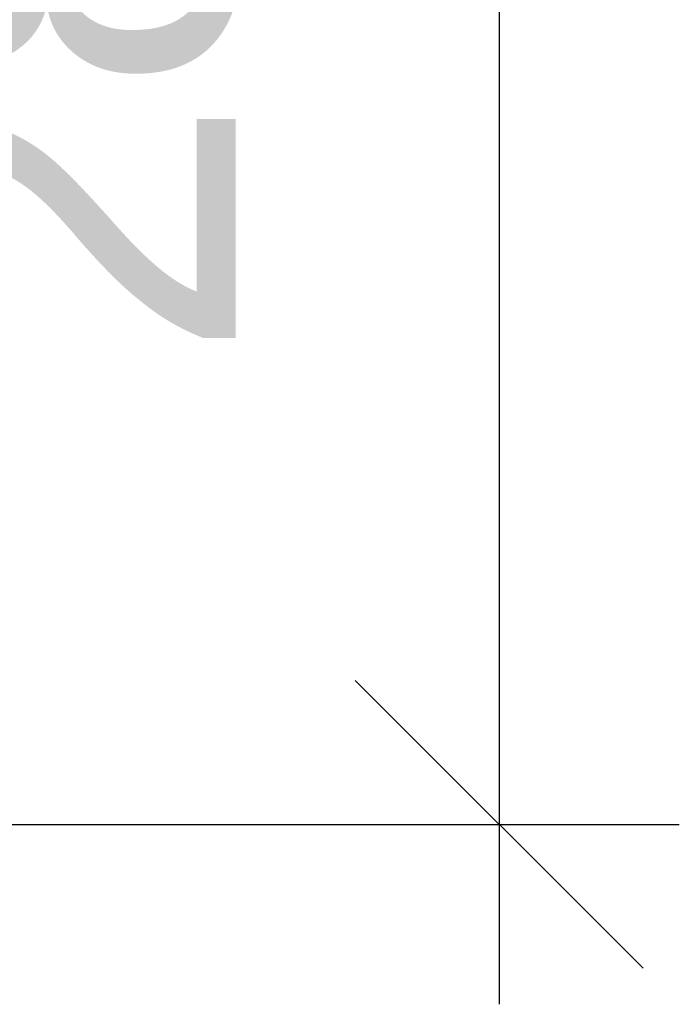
# Model space of a CAD drawing. Header units: millimetres. Extents: x -33345 to 4712671, y -3392 to 121473.
# Tile 803 of 1056: x 3652124 to 3652582, y 48011 to 48695. Entities that reach past the tile are written whole.
import ezdxf

# ---------------------------------------------------------------- set-up
doc = ezdxf.new("R2010")
doc.units = ezdxf.units.MM
doc.layers.add('ACO-размер', color=7, linetype='Continuous', lineweight=13)
doc.styles.add('RUSS', font='RUSS.shx', dxfattribs={"width": 0.8, "oblique": 15, "height": 250})
doc.styles.add('X-U-RW-01$0$StyleROMANS', font='GOTHIC.TTF')
doc.dimstyles.new('RUSS$0', dxfattribs={"dimscale": 0, "dimtxt": 2.5, "dimasz": 2, "dimexe": 1.25, "dimexo": 2, "dimgap": 1.75, "dimtad": 1, "dimdec": 0, "dimlfac": 100, "dimzin": 0, "dimdsep": 46, "dimtxsty": 'RUSS', "dimblk1": 'OBLIQUE', "dimblk2": 'OBLIQUE', "dimsah": 1, "dimcen": 3, "dimdle": 1.25, "dimclrt": 1, "dimadec": 0, "dimazin": 0, "dimtfac": 0.75, "dimtdec": 0, "dimtmove": 0, "dimatfit": 0, "dimldrblk": 'OBLIQUE', "dimfxl": 1, "dimtvp": 1.5, "dimtolj": 1, "dimtzin": 0, "dimarcsym": 0})

# ---------------------------------------------------------------- blocks, each defined once
blk = doc.blocks.new('_Oblique')
at = {"color": 0, "linetype": 'ByBlock', "lineweight": -2}
blk.add_line((-0.5, -0.5), (0.5, 0.5), dxfattribs=at)
blk = doc.blocks.new('*D2374')
at = {"layer": 'ACO-размер', "color": 0, "lineweight": -2, "ltscale": 5, "transparency": 16777216}
for p, q in [((3652457.1, 49460.8), (3652457.1, 48010.8)), ((3650849.08, 49335.8), (3652582.1, 49335.8)), ((3650849.08, 48135.8), (3652582.1, 48135.8))]:
    blk.add_line(p, q, dxfattribs=at)
at = {"layer": 'Defpoints', "color": 0, "ltscale": 5, "transparency": 16777216}
for p in [(3650649.08, 49335.8), (3650649.08, 48135.8), (3652457.1, 48135.8)]:
    blk.add_point(p, dxfattribs=at)
at = {"layer": 'ACO-размер', "color": 0, "lineweight": -2, "ltscale": 5, "transparency": 16777216, "xscale": 200, "yscale": 200, "zscale": 200}
for p, rotation in [((3652457.1, 49335.8), 90), ((3652457.1, 48135.8), 270)]:
    blk.add_blockref('_Oblique', p, dxfattribs=dict(at, rotation=rotation))
at = {"layer": 'ACO-размер', "color": 1, "ltscale": 5, "transparency": 16777216, "insert": (3652150.81, 48735.8), "char_height": 250, "attachment_point": 5, "rotation": 90, "style": 'X-U-RW-01$0$StyleROMANS', "bg_fill": 3, "box_fill_scale": 1.1, "bg_fill_color": 256, "bg_fill_true_color": 13158600, "bg_fill_transparency": 0}
blk.add_mtext('\\A1;280', dxfattribs=at)

msp = doc.modelspace()

# ---------------------------------------------------------------- dimensions: what is measured, and where the dimension line sits
at = {"layer": 'ACO-размер', "ltscale": 5}
dim = msp.add_linear_dim(base=(3652457.102, 48135.801), p1=(3650649.078, 49335.801), p2=(3650649.078, 48135.801), angle=90, text='280', dimstyle='RUSS$0', override={"dimscale": 100, "dimlfac": 0.2, "dimtxsty": 'X-U-RW-01$0$StyleROMANS', "dimtfill": 1}, dxfattribs=at)
dim.commit()
dim.dimension.update_dxf_attribs({"geometry": '*D2374', "text_midpoint": (3652150.814, 48735.801)})

doc.saveas('drawing.dxf')
